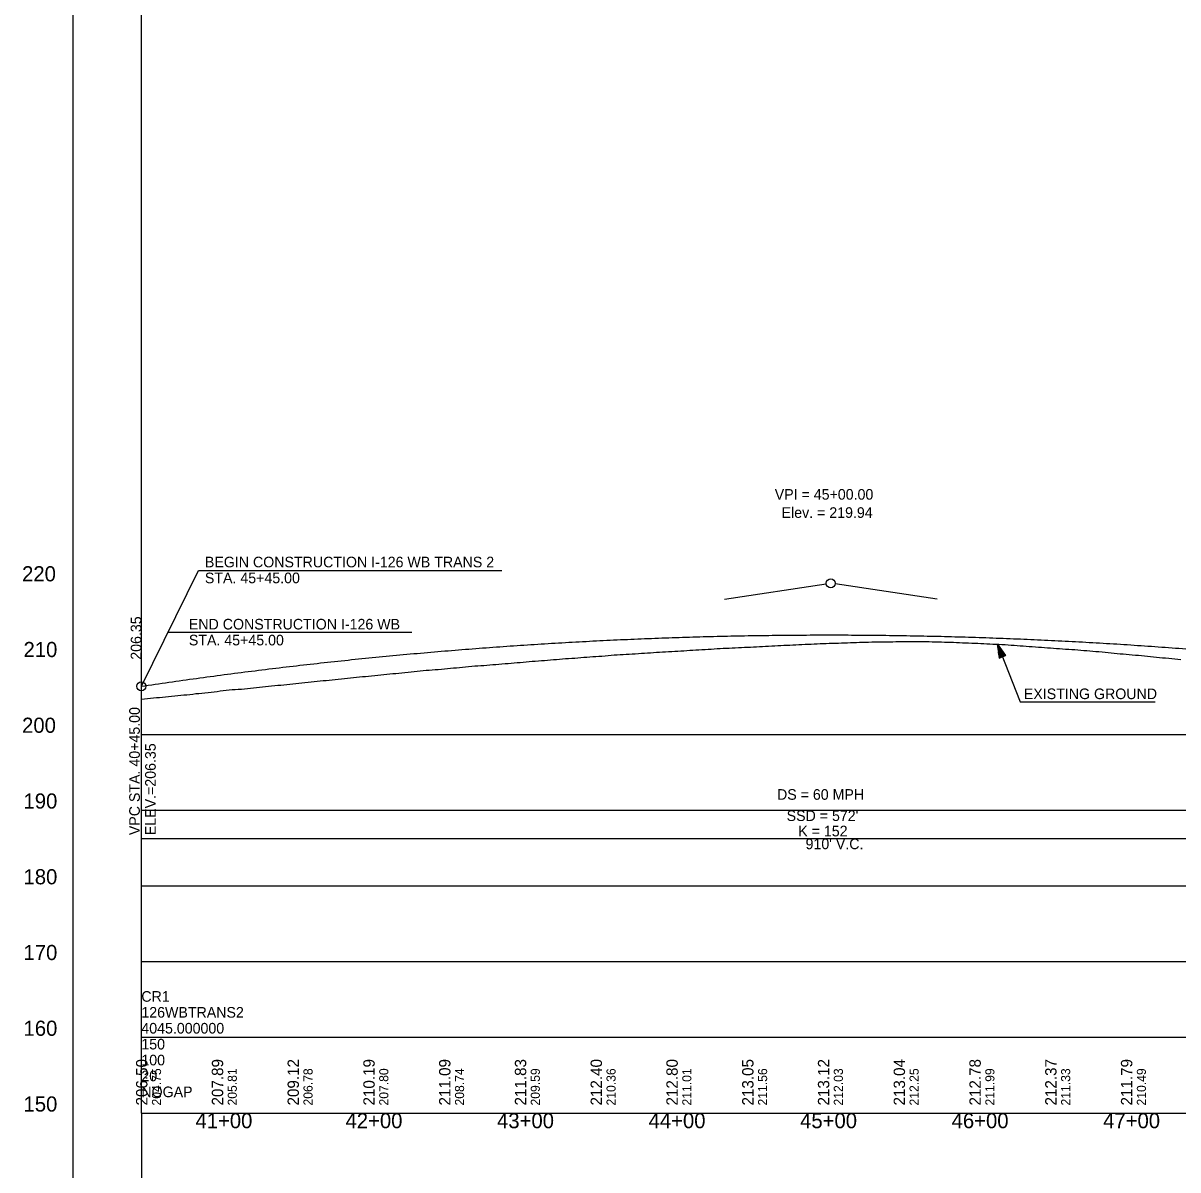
# Model space of a CAD drawing. Extents: x 69 to 2003113, y 512 to 837401.
# Drawn here: x 1891344 to 1892107, y 821763 to 822520 of the extents above; entities that cross this region are included whole.
import ezdxf

# ---------------------------------------------------------------- set-up
doc = ezdxf.new("R2010")
doc.units = 0
for name, color, linetype in [('BR_AUTO DIMENSION', 7, 'Continuous'), ('BR_BORDER LINES', 7, 'Continuous'), ('BR_CENTER LINE BASELINE', 7, 'Continuous'), ('BR_CONCRETE', 7, 'Continuous'), ('BR_GRID DOTS', 7, 'Continuous'), ('BR_GRID LINES', 7, 'Continuous'), ('BR_TEXT', 7, 'Continuous'), ('MISCELLANEOUS', 7, 'Continuous'), ('RD_HC_Points', 7, 'Continuous'), ('RD_PD_ALT1_TrvlWay', 7, 'Continuous'), ('RD_SHT_ID', 7, 'Continuous'), ('RD_SHT_IplotShp', 7, 'Continuous')]:
    doc.layers.add(name, color=color, linetype=linetype)

msp = doc.modelspace()

# ---------------------------------------------------------------- linework, layer by layer
at = {"layer": 'BR_AUTO DIMENSION'}
for p, q in [((1891377.53, 820550.13), (1891377.53, 823276.64)), ((1891422.53, 821800.13), (1891422.53, 823276.64)), ((1891422.53, 822050.13), (1894248.3, 822050.13)), ((1891422.53, 822000.13), (1894248.3, 822000.13)), ((1891422.53, 821950.13), (1894248.3, 821950.13)), ((1891422.53, 821900.13), (1894248.3, 821900.13)), ((1891422.53, 821850.13), (1894248.3, 821850.13)), ((1891422.53, 821800.13), (1894248.3, 821800.13))]:
    msp.add_line(p, q, dxfattribs=at)
at = {"layer": 'BR_BORDER LINES'}
for q in [(1891422.53, 823050.13), (1893922.53, 821800.13), (1891422.53, 820550.13)]:
    msp.add_line((1891422.53, 821800.13), q, dxfattribs=at)
at = {"layer": 'BR_CENTER LINE BASELINE'}
for p, q in [((1891807.31, 822139.34), (1891874.56, 822149.38)), ((1891947.74, 822139.27), (1891880.5, 822149.38))]:
    msp.add_line(p, q, dxfattribs=at)
for centre in [(1891877.53, 822149.83), (1891422.53, 822081.88)]:
    msp.add_circle(centre, 3, dxfattribs=at)
at = {"layer": 'BR_GRID DOTS'}
for p, q in [((1891422.53, 821978.93), (1891422.53, 822078.88)), ((1891422.53, 821981.43), (1892332.53, 821981.43))]:
    msp.add_line(p, q, dxfattribs=at)
for points in [[(1891422.53, 822081.88), (1891460.31, 822158.3)], [(1891460.31, 822158.3), (1891660.43, 822158.3)], [(1891440.13, 822117.48), (1891600.99, 822117.48)]]:
    msp.add_lwpolyline(points, dxfattribs=at)
msp.add_circle((1891422.53, 822081.88), 3, dxfattribs=at)
at = {"layer": 'BR_GRID LINES'}
msp.add_spline([(1891422.53, 822081.88), (1891440.73, 822084.54), (1891458.93, 822087.09), (1891477.13, 822089.54), (1891495.33, 822091.87), (1891513.53, 822094.1), (1891531.73, 822096.22), (1891549.93, 822098.23), (1891568.13, 822100.13), (1891586.33, 822101.92), (1891604.53, 822103.6), (1891622.73, 822105.17), (1891640.93, 822106.64), (1891659.13, 822107.99), (1891677.33, 822109.24), (1891695.53, 822110.37), (1891713.73, 822111.4), (1891731.93, 822112.32), (1891750.13, 822113.13), (1891768.33, 822113.83), (1891786.53, 822114.42), (1891804.73, 822114.9), (1891822.93, 822115.27), (1891841.13, 822115.54), (1891859.33, 822115.69), (1891877.53, 822115.74), (1891895.73, 822115.68), (1891913.93, 822115.5), (1891932.13, 822115.22), (1891950.33, 822114.83), (1891968.53, 822114.33), (1891986.73, 822113.72), (1892004.93, 822113), (1892023.13, 822112.18), (1892041.33, 822111.24), (1892059.53, 822110.2), (1892077.73, 822109.04), (1892095.93, 822107.78), (1892114.13, 822106.41), (1892132.33, 822104.92), (1892150.53, 822103.33), (1892168.73, 822101.63), (1892186.93, 822099.83), (1892205.13, 822097.91), (1892223.33, 822095.88), (1892241.53, 822093.75), (1892259.73, 822091.5), (1892277.93, 822089.15), (1892296.13, 822086.68), (1892314.33, 822084.11), (1892332.53, 822081.43)], degree=3, dxfattribs=at)
at = {"layer": 'BR_TEXT'}
for points in [[(1891822.53, 822107.68), (1891824.53, 822107.78), (1891826.53, 822107.89), (1891828.53, 822108), (1891830.53, 822108.11), (1891832.53, 822108.21), (1891834.53, 822108.32), (1891836.53, 822108.43), (1891838.53, 822108.53), (1891840.53, 822108.63), (1891842.53, 822108.72), (1891844.53, 822108.81), (1891846.53, 822108.9), (1891848.53, 822109), (1891850.53, 822109.09), (1891852.53, 822109.19), (1891854.53, 822109.31), (1891856.53, 822109.43), (1891858.53, 822109.51), (1891860.53, 822109.59), (1891862.53, 822109.67), (1891864.53, 822109.75), (1891866.53, 822109.84), (1891868.53, 822109.92), (1891870.53, 822110.01), (1891872.53, 822110.09), (1891874.53, 822110.18), (1891876.53, 822110.26), (1891878.53, 822110.32), (1891880.53, 822110.36), (1891882.53, 822110.41), (1891884.53, 822110.45), (1891886.53, 822110.49), (1891888.53, 822110.56), (1891890.53, 822110.65), (1891892.53, 822110.75), (1891894.53, 822110.85), (1891896.53, 822110.94), (1891898.53, 822111), (1891900.53, 822111.04), (1891902.53, 822111.07), (1891904.53, 822111.1), (1891906.53, 822111.13), (1891908.53, 822111.17), (1891910.53, 822111.21), (1891912.53, 822111.23), (1891914.53, 822111.26), (1891916.53, 822111.28), (1891918.53, 822111.3), (1891920.53, 822111.32), (1891922.53, 822111.34), (1891924.53, 822111.36), (1891926.53, 822111.38), (1891928.53, 822111.39), (1891930.53, 822111.41), (1891932.53, 822111.41), (1891934.53, 822111.4), (1891936.53, 822111.4), (1891938.53, 822111.37), (1891940.53, 822111.34), (1891942.53, 822111.31), (1891944.53, 822111.28), (1891946.53, 822111.25), (1891948.53, 822111.19), (1891950.53, 822111.13), (1891952.53, 822111.07), (1891954.53, 822111), (1891956.53, 822110.94), (1891958.53, 822110.87), (1891960.53, 822110.8), (1891962.53, 822110.72), (1891964.53, 822110.63), (1891966.53, 822110.55), (1891968.53, 822110.46), (1891970.53, 822110.38), (1891972.53, 822110.29), (1891974.53, 822110.21), (1891976.53, 822110.13), (1891978.53, 822110.03), (1891980.53, 822109.94), (1891982.53, 822109.85), (1891984.53, 822109.75), (1891986.53, 822109.66), (1891988.53, 822109.57), (1891990.53, 822109.45), (1891992.53, 822109.33), (1891994.53, 822109.21), (1891996.53, 822109.07), (1891998.53, 822108.94), (1892000.53, 822108.8), (1892002.53, 822108.66), (1892004.53, 822108.52), (1892006.53, 822108.37), (1892008.53, 822108.22), (1892010.53, 822108.07), (1892012.53, 822107.92), (1892014.53, 822107.77), (1892016.53, 822107.63), (1892018.53, 822107.49), (1892020.53, 822107.33), (1892022.53, 822107.18)], [(1891622.53, 822093.37), (1891624.53, 822093.56), (1891626.53, 822093.75), (1891628.53, 822093.94), (1891630.53, 822094.13), (1891632.53, 822094.31), (1891634.53, 822094.5), (1891636.53, 822094.69), (1891638.53, 822094.89), (1891640.53, 822095.09), (1891642.53, 822095.26), (1891644.53, 822095.38), (1891646.53, 822095.51), (1891648.53, 822095.66), (1891650.53, 822095.82), (1891652.53, 822095.97), (1891654.53, 822096.13), (1891656.53, 822096.3), (1891658.53, 822096.47), (1891660.53, 822096.64), (1891662.53, 822096.8), (1891664.53, 822096.96), (1891666.53, 822097.13), (1891668.53, 822097.3), (1891670.53, 822097.47), (1891672.53, 822097.64), (1891674.53, 822097.81), (1891676.53, 822097.98), (1891678.53, 822098.16), (1891680.53, 822098.33), (1891682.53, 822098.5), (1891684.53, 822098.66), (1891686.53, 822098.82), (1891688.53, 822098.97), (1891690.53, 822099.14), (1891692.53, 822099.3), (1891694.53, 822099.47), (1891696.53, 822099.64), (1891698.53, 822099.82), (1891700.53, 822099.96), (1891702.53, 822100.09), (1891704.53, 822100.23), (1891706.53, 822100.37), (1891708.53, 822100.52), (1891710.53, 822100.67), (1891712.53, 822100.83), (1891714.53, 822100.98), (1891716.53, 822101.14), (1891718.53, 822101.29), (1891720.53, 822101.42), (1891722.53, 822101.55), (1891724.53, 822101.69), (1891726.53, 822101.82), (1891728.53, 822102.04), (1891730.53, 822102.23), (1891732.53, 822102.36), (1891734.53, 822102.51), (1891736.53, 822102.65), (1891738.53, 822102.79), (1891740.53, 822102.9), (1891742.53, 822103.02), (1891744.53, 822103.14), (1891746.53, 822103.26), (1891748.53, 822103.38), (1891750.53, 822103.5), (1891752.53, 822103.63), (1891754.53, 822103.76), (1891756.53, 822103.9), (1891758.53, 822104.03), (1891760.53, 822104.16), (1891762.53, 822104.3), (1891764.53, 822104.43), (1891766.53, 822104.53), (1891768.53, 822104.63), (1891770.53, 822104.73), (1891772.53, 822104.84), (1891774.53, 822104.95), (1891776.53, 822105.08), (1891778.53, 822105.22), (1891780.53, 822105.36), (1891782.53, 822105.5), (1891784.53, 822105.63), (1891786.53, 822105.75), (1891788.53, 822105.85), (1891790.53, 822105.94), (1891792.53, 822106.04), (1891794.53, 822106.17), (1891796.53, 822106.31), (1891798.53, 822106.44), (1891800.53, 822106.57), (1891802.53, 822106.69), (1891804.53, 822106.81), (1891806.53, 822106.91), (1891808.53, 822107), (1891810.53, 822107.09), (1891812.53, 822107.18), (1891814.53, 822107.26), (1891816.53, 822107.36), (1891818.53, 822107.46), (1891820.53, 822107.57), (1891822.53, 822107.68)], [(1892022.53, 822107.18), (1892024.53, 822107.02), (1892026.53, 822106.87), (1892028.53, 822106.73), (1892030.53, 822106.58), (1892032.53, 822106.44), (1892034.53, 822106.31), (1892036.53, 822106.17), (1892038.53, 822106.03), (1892040.53, 822105.87), (1892042.53, 822105.71), (1892044.53, 822105.55), (1892046.53, 822105.39), (1892048.53, 822105.23), (1892050.53, 822105.08), (1892052.53, 822104.92), (1892054.53, 822104.74), (1892056.53, 822104.54), (1892058.53, 822104.34), (1892060.53, 822104.14), (1892062.53, 822103.95), (1892064.53, 822103.76), (1892066.53, 822103.55), (1892068.53, 822103.36), (1892070.53, 822103.18), (1892072.53, 822103.01), (1892074.53, 822102.84), (1892076.53, 822102.66), (1892078.53, 822102.49), (1892080.53, 822102.32), (1892082.53, 822102.15), (1892084.53, 822101.98), (1892086.53, 822101.78), (1892088.53, 822101.57), (1892090.53, 822101.36), (1892092.53, 822101.14), (1892094.53, 822100.91), (1892096.53, 822100.71), (1892098.53, 822100.53), (1892100.53, 822100.35), (1892102.53, 822100.16), (1892104.53, 822099.97), (1892106.53, 822099.78), (1892108.53, 822099.59)], [(1891422.53, 822073.44), (1891424.53, 822073.61), (1891426.53, 822073.79), (1891428.53, 822073.96), (1891430.53, 822074.15), (1891432.53, 822074.35), (1891434.53, 822074.54), (1891436.53, 822074.73), (1891438.53, 822074.91), (1891440.53, 822075.11), (1891442.53, 822075.32), (1891444.53, 822075.53), (1891446.53, 822075.71), (1891448.53, 822075.91), (1891450.53, 822076.12), (1891452.53, 822076.32), (1891454.53, 822076.53), (1891456.53, 822076.75), (1891458.53, 822076.99), (1891460.53, 822077.2), (1891462.53, 822077.4), (1891464.53, 822077.61), (1891466.53, 822077.81), (1891468.53, 822078.02), (1891470.53, 822078.25), (1891472.53, 822078.52), (1891474.53, 822078.79), (1891476.53, 822079.06), (1891478.53, 822079.29), (1891480.53, 822079.49), (1891482.53, 822079.66), (1891484.53, 822079.79), (1891486.53, 822079.92), (1891488.53, 822080.05), (1891490.53, 822080.25), (1891492.53, 822080.48), (1891494.53, 822080.68), (1891496.53, 822080.88), (1891498.53, 822081.08), (1891500.53, 822081.28), (1891502.53, 822081.49), (1891504.53, 822081.69), (1891506.53, 822081.89), (1891508.53, 822082.09), (1891510.53, 822082.29), (1891512.53, 822082.49), (1891514.53, 822082.7), (1891516.53, 822082.9), (1891518.53, 822083.1), (1891520.53, 822083.31), (1891522.53, 822083.5), (1891524.53, 822083.7), (1891526.53, 822083.92), (1891528.53, 822084.16), (1891530.53, 822084.4), (1891532.53, 822084.64), (1891534.53, 822084.86), (1891536.53, 822085.06), (1891538.53, 822085.23), (1891540.53, 822085.4), (1891542.53, 822085.58), (1891544.53, 822085.77), (1891546.53, 822085.98), (1891548.53, 822086.19), (1891550.53, 822086.41), (1891552.53, 822086.61), (1891554.53, 822086.8), (1891556.53, 822087), (1891558.53, 822087.2), (1891560.53, 822087.4), (1891562.53, 822087.6), (1891564.53, 822087.81), (1891566.53, 822088.02), (1891568.53, 822088.22), (1891570.53, 822088.42), (1891572.53, 822088.63), (1891574.53, 822088.84), (1891576.53, 822089.05), (1891578.53, 822089.24), (1891580.53, 822089.43), (1891582.53, 822089.63), (1891584.53, 822089.82), (1891586.53, 822090), (1891588.53, 822090.2), (1891590.53, 822090.4), (1891592.53, 822090.61), (1891594.53, 822090.81), (1891596.53, 822091.02), (1891598.53, 822091.21), (1891600.53, 822091.39), (1891602.53, 822091.59), (1891604.53, 822091.79), (1891606.53, 822092), (1891608.53, 822092.2), (1891610.53, 822092.39), (1891612.53, 822092.57), (1891614.53, 822092.72), (1891616.53, 822092.87), (1891618.53, 822093.01), (1891620.53, 822093.18), (1891622.53, 822093.37)]]:
    msp.add_lwpolyline(points, dxfattribs=at)
at = {"layer": 'RD_PD_ALT1_TrvlWay'}
for p, q in [((1891987.53, 822109.61), (1892002.49, 822071.66)), ((1891990.83, 822101.24), (1891987.53, 822109.61)), ((1891987.53, 822109.61), (1891992.93, 822102.07)), ((1891987.53, 822109.61), (1891988.74, 822100.42)), ((1891988.74, 822100.42), (1891992.93, 822102.07)), ((1892002.49, 822071.66), (1892091.68, 822071.66))]:
    msp.add_line(p, q, dxfattribs=at)
for points in [[(1891990.73, 822101.32), (1891987.66, 822109.12), (1891990.7, 822101.25), (1891987.73, 822108.73), (1891990.6, 822101.25), (1891987.76, 822108.46), (1891990.49, 822101.23), (1891987.79, 822108.13), (1891990.41, 822101.17), (1891987.86, 822107.64), (1891990.29, 822101.11), (1891987.95, 822107.11), (1891990.18, 822101.1), (1891988, 822106.71), (1891990.1, 822101.05), (1891988.06, 822106.25), (1891989.99, 822101.07), (1891988.12, 822105.86), (1891989.93, 822100.97), (1891988.16, 822105.51), (1891989.79, 822100.95), (1891988.21, 822105.01), (1891989.7, 822100.89), (1891988.33, 822104.42), (1891989.6, 822100.84), (1891988.33, 822104), (1891989.5, 822100.79), (1891988.42, 822103.37), (1891989.38, 822100.79), (1891988.52, 822102.87), (1891989.28, 822100.69), (1891988.57, 822102.43), (1891989.18, 822100.69), (1891988.61, 822102.03), (1891989.09, 822100.6), (1891988.68, 822101.54), (1891988.98, 822100.63), (1891988.76, 822100.99), (1891988.86, 822100.63)], [(1891987.81, 822109.1), (1891990.85, 822101.37), (1891987.97, 822108.84), (1891990.96, 822101.41), (1891988.12, 822108.6), (1891991.04, 822101.4), (1891988.3, 822108.39), (1891991.1, 822101.45), (1891988.51, 822108.13), (1891991.19, 822101.46), (1891988.69, 822107.88), (1891991.26, 822101.49), (1891988.9, 822107.59), (1891991.36, 822101.51), (1891989.15, 822107.22), (1891991.47, 822101.57), (1891989.35, 822106.9), (1891991.55, 822101.57), (1891989.58, 822106.57), (1891991.63, 822101.62), (1891989.82, 822106.27), (1891991.72, 822101.65), (1891990.06, 822105.92), (1891991.77, 822101.73), (1891990.38, 822105.47), (1891991.87, 822101.73), (1891990.61, 822105.18), (1891991.95, 822101.72), (1891990.9, 822104.79), (1891992.03, 822101.79), (1891991.14, 822104.39), (1891992.12, 822101.85), (1891991.37, 822104.07), (1891992.21, 822101.94), (1891991.62, 822103.79), (1891992.28, 822101.97), (1891991.9, 822103.32), (1891992.42, 822101.95), (1891992.09, 822103.06), (1891992.56, 822102), (1891992.27, 822102.89), (1891992.67, 822102.14), (1891992.79, 822102.09), (1891992.63, 822102.13)]]:
    msp.add_lwpolyline(points, dxfattribs=at)

# ---------------------------------------------------------------- texts
at = {"layer": 'BR_BORDER LINES'}
for s, p in [('CR1', (1891422.53, 821873.63)), ('126WBTRANS2', (1891422.53, 821863.13)), ('4045.000000', (1891422.53, 821852.63)), ('150', (1891422.53, 821842.13)), ('100', (1891422.53, 821831.63)), ('20', (1891422.53, 821821.13)), ('NOGAP', (1891422.53, 821810.63))]:
    msp.add_text(s, height=7, dxfattribs=at).set_placement(p)
at = {"layer": 'BR_CONCRETE'}
for s, height, p in [('VPC STA. 40+45.00 ', 7, (1891421.53, 821983.58)), ('ELEV.=206.35', 7, (1891432.03, 821983.58)), ('204.75', 6, (1891435.53, 821805.13)), ('206.78', 6, (1891535.53, 821805.13)), ('207.80', 6, (1891585.53, 821805.13)), ('208.74', 6, (1891635.53, 821805.13)), ('210.36', 6, (1891735.53, 821805.13)), ('211.56', 6, (1891835.53, 821805.13)), ('212.03', 6, (1891885.53, 821805.13)), ('212.25', 6, (1891935.53, 821805.13)), ('211.33', 6, (1892035.53, 821805.13)), ('205.81', 6, (1891485.53, 821805.13)), ('209.59', 6, (1891685.53, 821805.13)), ('211.01', 6, (1891785.53, 821805.13)), ('211.99', 6, (1891985.53, 821805.13)), ('210.49', 6, (1892085.53, 821805.13))]:
    msp.add_text(s, height=height, rotation=90, dxfattribs=at).set_placement(p)
at = {"layer": 'BR_GRID DOTS'}
for s, p in [('DS = 60 MPH', (1891842.05, 822006.95)), ("SSD = 572'", (1891848.41, 821992.93)), ('K = 152', (1891856.07, 821982.78)), ("910' V.C.", (1891860.89, 821974.33))]:
    msp.add_text(s, height=7, dxfattribs=at).set_placement(p)
at = {"layer": 'MISCELLANEOUS'}
for s, p in [('220', (1891343.82, 822151.13)), ('210', (1891344.78, 822101.13)), ('200', (1891343.82, 822051.13)), ('190', (1891344.78, 822001.13)), ('180', (1891344.78, 821951.13)), ('170', (1891344.78, 821901.13)), ('160', (1891344.78, 821851.13)), ('150', (1891344.78, 821801.13))]:
    msp.add_text(s, height=10, dxfattribs=at).set_placement(p)
at = {"layer": 'RD_HC_Points'}
for s, p in [('206.50', (1891426.53, 821805.13)), ('207.89', (1891476.53, 821805.13)), ('209.12', (1891526.53, 821805.13)), ('210.19', (1891576.53, 821805.13)), ('211.09', (1891626.53, 821805.13)), ('211.83', (1891676.53, 821805.13)), ('212.40', (1891726.53, 821805.13)), ('212.80', (1891776.53, 821805.13)), ('213.05', (1891826.53, 821805.13)), ('213.12', (1891876.53, 821805.13)), ('213.04', (1891926.53, 821805.13)), ('212.78', (1891976.53, 821805.13)), ('212.37', (1892026.53, 821805.13)), ('211.79', (1892076.53, 821805.13))]:
    msp.add_text(s, height=7.5, rotation=90, dxfattribs=at).set_placement(p)
at = {"layer": 'RD_PD_ALT1_TrvlWay'}
msp.add_text('EXISTING GROUND', height=7, dxfattribs=at).set_placement((1892004.96, 822073.39))
at = {"layer": 'RD_SHT_ID'}
for s, p in [('41+00', (1891458.25, 821790.13)), ('42+00', (1891557.29, 821790.13)), ('43+00', (1891657.29, 821790.13)), ('44+00', (1891757.29, 821790.13)), ('45+00', (1891857.29, 821790.13)), ('46+00', (1891957.29, 821790.13)), ('47+00', (1892057.29, 821790.13))]:
    msp.add_text(s, height=10, dxfattribs=at).set_placement(p)
at = {"layer": 'RD_SHT_IplotShp'}
for s, p in [('VPI = 45+00.00', (1891840.55, 822205.04)), ('Elev. = 219.94', (1891845.08, 822193.03)), ('BEGIN CONSTRUCTION I-126 WB TRANS 2', (1891464.47, 822160.38)), ('STA. 45+45.00', (1891464.47, 822149.88)), ('END CONSTRUCTION I-126 WB', (1891453.89, 822119.35)), ('STA. 45+45.00', (1891453.89, 822108.85))]:
    msp.add_text(s, height=7, dxfattribs=at).set_placement(p)
msp.add_text('206.35', height=7, rotation=90, dxfattribs=at).set_placement((1891422.53, 822099.38))

doc.saveas('drawing.dxf')
